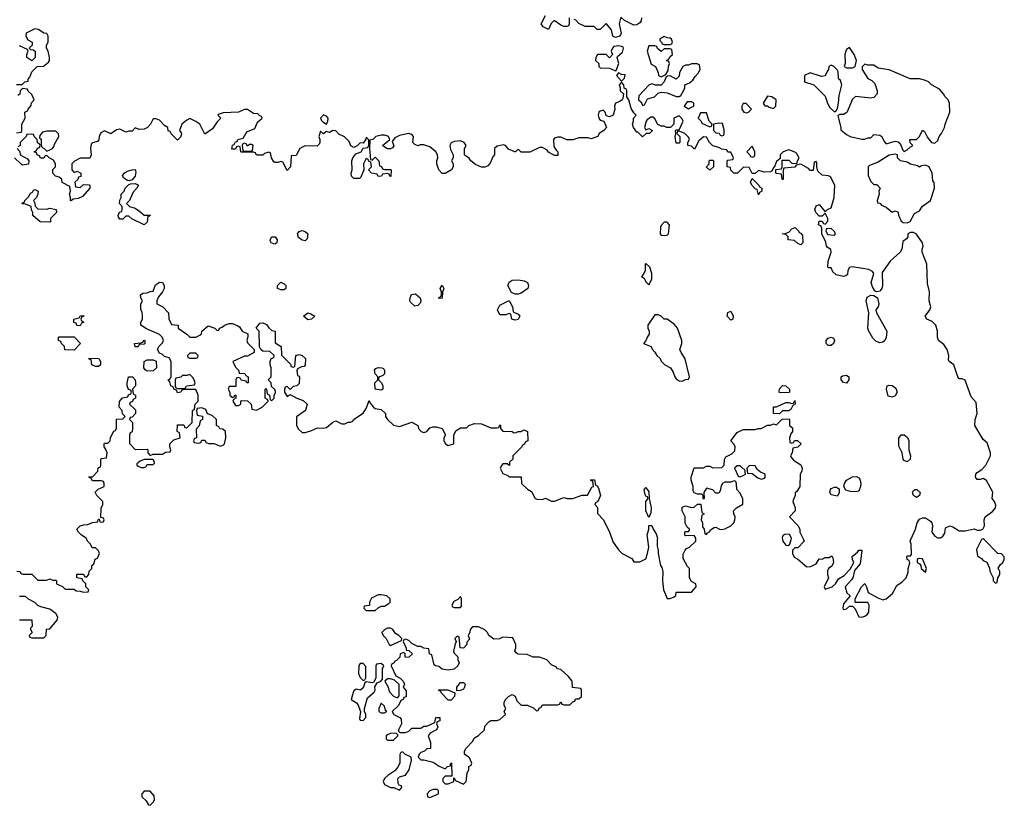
# Model space of a CAD drawing. Header units: inches. Extents: x 2380249 to 2585472, y 382747 to 546448.
# Tile 479 of 626: x 2520431 to 2526908, y 488254 to 493418. Entities that reach past the tile are written whole.
import ezdxf

# ---------------------------------------------------------------- set-up
doc = ezdxf.new("R2010")
doc.units = ezdxf.units.IN
doc.header["$MEASUREMENT"] = 0
doc.layers.add('C5428', color=7, linetype='Continuous')
doc.layers.add('C5429', color=7, linetype='Continuous')

msp = doc.modelspace()

# ---------------------------------------------------------------- linework, layer by layer
at = {"layer": 'C5428', "color": 4, "elevation": 44}
for points in [[(2520412.7, 489792.7), (2520434, 489790), (2520438, 489778), (2520452.7, 489772.7), (2520510, 489774), (2520550, 489734), (2520610, 489734), (2520630, 489742), (2520650, 489734), (2520670, 489734), (2520674, 489730), (2520674, 489710), (2520712.7, 489692.7), (2520730, 489674), (2520790, 489674), (2520803.6, 489663.6), (2520830, 489662), (2520850, 489654), (2520882, 489658), (2520886, 489670), (2520866, 489690), (2520866, 489710), (2520846, 489730), (2520842, 489742), (2520806, 489750), (2520808, 489770), (2520810, 489774), (2520850, 489774), (2520858, 489758), (2520870, 489754), (2520886, 489770), (2520887.3, 489792.7), (2520906, 489810), (2520906, 489830), (2520918, 489842), (2520927.3, 489872.7), (2520942, 489878), (2520955.3, 489910), (2520950, 489926), (2520930, 489946), (2520907.3, 489947.3), (2520898, 489970), (2520878, 489990), (2520873, 490000)], [(2524328, 490000), (2524331.3, 489990), (2524370, 489934), (2524394, 489910), (2524456.9, 489876.9), (2524470, 489854), (2524510, 489854), (2524550, 489874), (2524562, 489910), (2524568.7, 489950), (2524562.6, 490000)], [(2524625.5, 490000), (2524623.6, 489956.4), (2524632, 489930), (2524631.3, 489910), (2524646, 489830), (2524656, 489816), (2524661, 489790), (2524658.8, 489730), (2524666, 489670), (2524690, 489614), (2524710, 489614), (2524736.4, 489623.6), (2524747.3, 489632.7), (2524750, 489654), (2524850, 489654), (2524882, 489690), (2524878, 489710), (2524850, 489726), (2524838, 489750), (2524838, 489810), (2524824, 489824), (2524796.4, 489876.4), (2524796.4, 489903.6), (2524808.4, 489931.6), (2524818, 489942), (2524838, 489950), (2524878, 489990), (2524878, 490000)], [(2525449.5, 490000), (2525452, 489990), (2525470, 489964.7), (2525490, 489962), (2525498, 489970), (2525505.5, 490000)], [(2525586.2, 490000), (2525591, 489990), (2525550, 489946), (2525530, 489946), (2525514, 489930), (2525514, 489910), (2525524.7, 489884.7), (2525550, 489872), (2525610, 489822), (2525636.4, 489823.6), (2525670, 489842), (2525690, 489874), (2525710, 489872), (2525730, 489882), (2525756.4, 489883.6), (2525772.7, 489892.7), (2525779.6, 489879.6), (2525784.7, 489850), (2525773.7, 489826.3), (2525752, 489810), (2525744.7, 489795.3), (2525744.7, 489770), (2525751.3, 489750), (2525722, 489690), (2525730, 489674), (2525775.3, 489690), (2525798, 489710), (2525818, 489742), (2525854.5, 489765.5), (2525894.6, 489805.4), (2525918, 489850), (2525908.7, 489870), (2525908, 489890), (2525942, 489918), (2525950, 489932), (2525971.1, 489931.1), (2525959.6, 489840.4), (2525923.6, 489796.4), (2525911.3, 489750), (2525903.5, 489736.5), (2525861, 489690), (2525871.1, 489651.1), (2525894, 489630), (2525850, 489578), (2525846, 489550), (2525850, 489542), (2525870, 489544.7), (2525890, 489562), (2525910, 489562), (2525926, 489546), (2525952, 489492), (2525970, 489491.3), (2525990, 489498), (2526009, 489511), (2526016, 489524), (2526018, 489570), (2526010, 489586), (2525930, 489586), (2525926, 489590), (2525926, 489610), (2525968, 489690), (2525991.3, 489711.3), (2526002, 489690), (2526011.6, 489651.6), (2526076.9, 489616.9), (2526110, 489604.7), (2526130, 489611.3), (2526173.2, 489646.8), (2526202, 489698), (2526236.5, 489723.5), (2526262, 489750), (2526274.6, 489785.4), (2526275.3, 489810), (2526286, 489846), (2526282, 489862), (2526268, 489870), (2526266, 489890), (2526270, 489894), (2526290, 489894), (2526298, 489902), (2526295.3, 489970), (2526288.7, 489990), (2526293, 490000)], [(2526757, 490000), (2526725.4, 489934.6), (2526732.7, 489892.7), (2526756.9, 489876.9), (2526770, 489862), (2526792.7, 489852.7), (2526811.6, 489811.6), (2526812.7, 489792.7), (2526834, 489750), (2526834, 489730), (2526850, 489714), (2526862, 489718), (2526866, 489750), (2526878, 489770), (2526878, 489790), (2526868.4, 489811.6), (2526883.1, 489836.9), (2526898, 489850), (2526908, 489870), (2526907.3, 489887.3), (2526890, 489906), (2526866, 489910), (2526776, 490000)], [(2520430, 489472), (2520510, 489472), (2520514, 489430), (2520502, 489418), (2520502, 489410), (2520514, 489390), (2520494, 489370), (2520498, 489358), (2520510, 489354), (2520590, 489354), (2520606, 489370), (2520607.3, 489412.7), (2520630, 489414), (2520678, 489470), (2520682, 489490), (2520670, 489515.3), (2520630, 489544), (2520570, 489558), (2520550, 489568), (2520530, 489588), (2520488.4, 489608.4), (2520470, 489626), (2520430, 489626)]]:
    msp.add_lwpolyline(points, dxfattribs=at)
for points in [[(2526343.6, 489876.4), (2526334, 489870), (2526334, 489850), (2526350, 489842), (2526358, 489830), (2526362, 489810), (2526390, 489786), (2526395.1, 489810), (2526370, 489873.2)], [(2522810, 489638), (2522790, 489638), (2522745.4, 489614.6), (2522732, 489590), (2522732.7, 489567.3), (2522698, 489562), (2522694, 489550), (2522710, 489534), (2522770, 489534), (2522788.4, 489551.6), (2522810, 489562), (2522830, 489562), (2522860.4, 489579.6), (2522868, 489590), (2522868, 489610), (2522846, 489630)], [(2523330, 489626), (2523312.7, 489607.3), (2523286, 489594), (2523274, 489570), (2523278, 489558), (2523290, 489554), (2523330, 489554), (2523338, 489562), (2523338, 489610)], [(2522870, 489418), (2522850, 489418), (2522834, 489410), (2522814, 489390), (2522822, 489370), (2522842, 489350), (2522862, 489310), (2522870, 489304.7), (2522942, 489338), (2522946, 489350), (2522926, 489370), (2522903.1, 489383.1), (2522886, 489410)], [(2523450, 489426), (2523410, 489426), (2523394, 489410), (2523392, 489390), (2523382, 489370), (2523390, 489346), (2523372.7, 489327.3), (2523372, 489310), (2523350, 489286), (2523328.4, 489288.4), (2523322, 489362), (2523310, 489366), (2523294, 489350), (2523302, 489330), (2523292.7, 489307.3), (2523285.4, 489265.4), (2523290, 489254), (2523314, 489230), (2523314, 489210), (2523322, 489190), (2523314, 489170), (2523290, 489148), (2523250, 489142), (2523210, 489148), (2523187.3, 489167.3), (2523166, 489170), (2523158, 489178), (2523142, 489242), (2523126, 489250), (2523122, 489282), (2523090, 489286), (2523070, 489298), (2523050, 489298), (2523010, 489318), (2522990, 489338), (2522970, 489346), (2522958, 489342), (2522954, 489330), (2522974, 489286), (2522974, 489274), (2522991.6, 489271.6), (2523014, 489250), (2522991.6, 489228.4), (2522970, 489226), (2522966, 489230), (2522966, 489250), (2522958, 489258), (2522934, 489250), (2522932.7, 489227.3), (2522910, 489206), (2522898, 489202), (2522894, 489190), (2522878, 489182), (2522874, 489170), (2522904.7, 489104.7), (2522934, 489090), (2522954, 489070), (2522962, 489050), (2522954, 489030), (2522972.7, 489007.3), (2522972.7, 488967.3), (2522958, 488962), (2522954, 488950), (2522938, 488942), (2522922, 488910), (2522882, 488870), (2522891.6, 488851.6), (2522931.6, 488831.6), (2522939.6, 488819.6), (2522942, 488790), (2522922, 488750), (2522922, 488742), (2522932.7, 488732.7), (2522970, 488732), (2522990, 488742), (2523010, 488762), (2523070, 488762), (2523090, 488774), (2523110, 488774), (2523162, 488798), (2523168.4, 488831.6), (2523194, 488830), (2523194, 488810), (2523178, 488802), (2523174, 488790), (2523182, 488770), (2523174, 488750), (2523131.1, 488728.9), (2523118, 488710), (2523132.7, 488667.3), (2523132.7, 488627.3), (2523110, 488626), (2523094, 488610), (2523070, 488602), (2523058, 488590), (2523052, 488570), (2523070, 488552), (2523090, 488552), (2523150, 488538), (2523190, 488512), (2523230, 488494), (2523246, 488510), (2523266, 488514), (2523266, 488526), (2523272.7, 488532.7), (2523274, 488446), (2523230, 488446), (2523214, 488430), (2523214, 488410), (2523230, 488394), (2523250, 488394), (2523286, 488410), (2523286, 488434), (2523290, 488434), (2523298, 488418), (2523350, 488392), (2523368, 488410), (2523375.3, 488464.7), (2523386, 488490), (2523386, 488510), (2523402, 488518), (2523406, 488530), (2523390, 488566), (2523358, 488590), (2523358, 488610), (2523368, 488630), (2523410, 488674), (2523423.1, 488696.9), (2523450, 488712), (2523488, 488750), (2523490, 488774), (2523516.4, 488803.6), (2523530, 488812), (2523570, 488811.3), (2523590, 488818), (2523626, 488850), (2523618, 488870), (2523628, 488890), (2523618, 488910), (2523618, 488930), (2523626, 488950), (2523646, 488970), (2523670, 488982), (2523690, 488972), (2523701, 488941), (2523730, 488912), (2523771.6, 488911.6), (2523812.7, 488892.7), (2523830, 488874), (2523842, 488878), (2523847.3, 488892.7), (2523862, 488898), (2523870, 488914), (2523970, 488914), (2523982, 488918), (2523990, 488934), (2523998, 488918), (2524010, 488914), (2524050, 488914), (2524070, 488934), (2524082, 488938), (2524087.3, 488952.7), (2524110, 488954), (2524126, 488970), (2524126, 489010), (2524122, 489022), (2524067.3, 489027.3), (2524066, 489070), (2524040.4, 489100.4), (2523990, 489146), (2523966, 489150), (2523962, 489162), (2523930, 489178), (2523898, 489210), (2523850, 489228.7), (2523808.7, 489228.7), (2523770, 489246), (2523710, 489248), (2523696.4, 489256.4), (2523688.4, 489268.4), (2523695.3, 489290), (2523695.3, 489310), (2523675.3, 489355.3), (2523610, 489358), (2523587.3, 489347.3), (2523550, 489346), (2523518, 489370), (2523508, 489390), (2523490, 489408)], [(2522810, 489186), (2522778, 489182), (2522774, 489170), (2522774, 489090), (2522758, 489062), (2522750, 489058), (2522710, 489066), (2522702, 489058), (2522690, 489026), (2522674, 489010), (2522643.6, 489016.4), (2522630, 489006), (2522625.4, 488994.6), (2522612, 488950), (2522647.1, 488927.1), (2522656.3, 488916.3), (2522672, 488870), (2522665.4, 488825.4), (2522670, 488814), (2522690, 488812), (2522708.4, 488831.6), (2522708.7, 488850), (2522699, 488870), (2522699, 488890), (2522719, 488961), (2522763.1, 488996.9), (2522768.7, 489010), (2522768.4, 489031.6), (2522782, 489058), (2522806, 489070), (2522818, 489082), (2522818, 489150), (2522826, 489170)], [(2522690, 489186), (2522670, 489186), (2522662, 489170), (2522659.6, 489119.6), (2522670, 489094), (2522690, 489074), (2522702, 489078), (2522707.3, 489092.7), (2522707.3, 489167.3)], [(2522870, 489086), (2522850, 489086), (2522834, 489070), (2522854, 489030), (2522861, 489001), (2522890, 488972), (2522910, 488962), (2522918, 488962), (2522927.3, 488972.7), (2522927.3, 489047.3), (2522896.4, 489076.4)], [(2523250, 488946), (2523206, 488990), (2523202, 489002), (2523186, 489010), (2523190, 489014), (2523247.3, 489012.7), (2523294, 488994), (2523291.6, 488968.4), (2523270, 488946)], [(2523306, 489006), (2523306, 489030), (2523330, 489062), (2523350, 489062), (2523362, 489050), (2523358, 489030), (2523350, 489018), (2523330, 489008)], [(2522810, 488926), (2522794, 488890), (2522794, 488870), (2522810, 488862), (2522830, 488862), (2522846, 488870), (2522838, 488878), (2522830, 488906)], [(2522872.7, 488727.3), (2522850, 488718), (2522842, 488710), (2522842, 488690), (2522850, 488682), (2522890, 488682), (2522918, 488710), (2522918, 488718), (2522910, 488726)], [(2522950, 488606), (2522938, 488602), (2522932.7, 488587.3), (2522931, 488530), (2522917.3, 488502.7), (2522899.1, 488480.9), (2522852, 488450), (2522832, 488430), (2522822, 488410), (2522831.6, 488391.6), (2522843.6, 488383.6), (2522870, 488372), (2522892, 488372), (2522930, 488354), (2522946, 488370), (2522942, 488382), (2522927.3, 488387.3), (2522920.4, 488400.4), (2522918, 488430), (2522930, 488442), (2522970, 488452), (2522992.5, 488487.5), (2523008, 488550), (2523006, 488570), (2522968.4, 488588.4)], [(2523178, 488358), (2523150, 488358), (2523130, 488348), (2523112, 488330), (2523114, 488310), (2523130, 488304.7), (2523186, 488330), (2523186, 488350)], [(2521290, 488346), (2521250, 488346), (2521234, 488330), (2521234, 488310), (2521263.6, 488283.6), (2521278, 488258), (2521290, 488254), (2521310, 488274), (2521318, 488290), (2521316.4, 488316.4)]]:
    msp.add_lwpolyline(points, close=True, dxfattribs=at)
at = {"layer": 'C5429', "color": 4, "elevation": 44}
for points in [[(2524046, 493430), (2524046, 493390), (2524042, 493378), (2524030, 493374), (2524010, 493374), (2523990, 493382), (2523948, 493412), (2523928, 493392), (2523910, 493354), (2523874, 493370), (2523862, 493390), (2523890, 493446)], [(2524522, 493430), (2524519, 493410), (2524510, 493398), (2524490, 493384.7), (2524470, 493382), (2524410, 493412), (2524386, 493434), (2524375.3, 493390), (2524388.7, 493330), (2524378, 493310), (2524350, 493301), (2524332, 493310), (2524324.7, 493350), (2524290, 493392), (2524250, 493354), (2524230, 493354), (2524210, 493374), (2524150, 493372), (2524110, 493392), (2524090, 493414), (2524078, 493418)], [(2520410, 492992), (2520447.3, 492992.7), (2520466, 493010), (2520487.3, 493012.7), (2520487.3, 493027.3), (2520499, 493041), (2520510, 493074), (2520546, 493110), (2520587.3, 493112.7), (2520620.4, 493139.6), (2520628, 493150), (2520628, 493170), (2520618, 493210), (2520608, 493230), (2520608, 493250), (2520618, 493270), (2520618, 493310), (2520610, 493326), (2520589.1, 493329.1), (2520554, 493354), (2520530, 493358), (2520474, 493330), (2520472, 493310), (2520484.7, 493284.7), (2520514, 493270), (2520514, 493250), (2520494, 493230), (2520502, 493222), (2520519.6, 493219.6), (2520532, 493210), (2520534, 493170), (2520510, 493148), (2520478, 493170), (2520478, 493190), (2520486, 493210), (2520482, 493222), (2520430, 493246)], [(2520410, 492674), (2520442, 492678), (2520446, 492690), (2520446, 492730), (2520468, 492770), (2520466, 492810), (2520482, 492818), (2520486, 492830), (2520507.3, 492852.7), (2520508.4, 492871.6), (2520526, 492890), (2520510, 492926), (2520487.3, 492947.3), (2520482, 492962), (2520450, 492966), (2520434, 492950), (2520432.7, 492927.3), (2520419.6, 492920.4)], [(2526293, 490000), (2526323.7, 490070), (2526335.6, 490110), (2526350, 490134), (2526370, 490143.8), (2526390, 490142.4), (2526422.4, 490122.4), (2526431, 490110), (2526436, 490090), (2526431.3, 490050), (2526450, 490022), (2526470, 490012), (2526487.3, 490012.7), (2526502, 490018), (2526516.4, 490043.6), (2526522, 490078), (2526549, 490091), (2526570, 490084.7), (2526610, 490058), (2526650, 490058), (2526710, 490071.3), (2526730, 490062), (2526750, 490062), (2526766, 490070), (2526778, 490090), (2526775.3, 490130), (2526782, 490150), (2526832.7, 490187.3), (2526849, 490210), (2526852.9, 490227.1), (2526844, 490250), (2526829, 490270), (2526832.9, 490312.9), (2526790, 490388), (2526770, 490402), (2526750, 490395.3), (2526730, 490395.3), (2526719, 490410), (2526721.2, 490430), (2526730, 490441), (2526759.3, 490460.7), (2526787, 490490), (2526817.2, 490550), (2526817.2, 490570), (2526796, 490636), (2526770, 490658), (2526714, 490750), (2526716, 490790), (2526729.4, 490830), (2526722, 490902), (2526690, 490938), (2526650, 491048), (2526630, 491058), (2526610, 491058), (2526602, 491070), (2526575.3, 491150), (2526546, 491170), (2526540.4, 491180.4), (2526542, 491210), (2526533.2, 491250), (2526510, 491282), (2526475.3, 491310), (2526468, 491330), (2526468, 491370), (2526458, 491410), (2526433.6, 491433.6), (2526398, 491450), (2526388.4, 491468.4), (2526419, 491510), (2526425.2, 491530), (2526414, 491570), (2526415.3, 491630), (2526403.2, 491683.2), (2526399, 491810), (2526368.7, 491890), (2526368, 491910), (2526375.3, 491930), (2526369, 491950), (2526330, 492008), (2526310, 492018), (2526290, 492018), (2526274, 492010), (2526274, 491990), (2526263.6, 491976.4), (2526239.6, 491960.4), (2526234, 491910), (2526222, 491890), (2526158, 491830), (2526103.6, 491756.4), (2526106.4, 491670), (2526102, 491650), (2526090, 491633.2), (2526069, 491629), (2526056.5, 491636.5), (2526040.8, 491660.8), (2526032, 491690), (2526049.2, 491750), (2526042, 491762), (2526016.1, 491776.1), (2525907.1, 491792.9), (2525890, 491788), (2525878, 491770), (2525876.9, 491743.1), (2525866, 491734), (2525851.1, 491728.9), (2525801.6, 491741.6), (2525780.2, 491760.2), (2525770, 491786), (2525750, 491786), (2525748, 491790), (2525748.7, 491830), (2525768, 491890), (2525767.3, 491907.3), (2525742, 491922), (2525738, 491930), (2525734.6, 491954.6), (2525708.7, 492010), (2525708, 492048), (2525702, 492062), (2525686, 492070), (2525690, 492094), (2525710, 492094), (2525718, 492078), (2525730, 492074), (2525747.3, 492092.7), (2525748, 492110), (2525730, 492146), (2525710, 492126), (2525690, 492126), (2525668.7, 492150), (2525662, 492170), (2525670, 492194), (2525690, 492202), (2525730, 492154), (2525746, 492170), (2525770, 492182), (2525789.3, 492250), (2525794, 492330), (2525764.7, 492384.7), (2525752, 492392), (2525710, 492396), (2525682, 492422), (2525674, 492450), (2525675.3, 492475.3), (2525670, 492486), (2525658, 492482), (2525650, 492426), (2525630, 492426), (2525619, 492439), (2525570, 492468), (2525538, 492462), (2525530, 492448), (2525458, 492442), (2525452.7, 492427.3), (2525454, 492370), (2525450, 492366), (2525446, 492370), (2525442, 492402), (2525410, 492406), (2525406, 492410), (2525406, 492434), (2525442, 492438), (2525446, 492450), (2525446, 492494), (2525490, 492494), (2525512.7, 492472.7), (2525546, 492474), (2525546, 492486), (2525558, 492510), (2525540.4, 492540.4), (2525526, 492550), (2525490, 492562), (2525454, 492550), (2525434, 492530), (2525434, 492506), (2525410, 492486), (2525394, 492446), (2525390, 492446), (2525378, 492422), (2525370, 492418), (2525330, 492415.3), (2525290, 492426), (2525270, 492406), (2525250, 492406), (2525230, 492446), (2525192.7, 492447.3), (2525154, 492410), (2525128.4, 492408.4), (2525108.4, 492428.4), (2525106, 492446), (2525086, 492450), (2525086, 492490), (2525090, 492494), (2525122, 492498), (2525126, 492510), (2525110, 492546), (2525090, 492546), (2525082, 492562), (2525050, 492566), (2525030, 492578), (2524990, 492588), (2524968, 492610), (2524950, 492646), (2524930, 492648), (2524899.6, 492620.4), (2524870, 492566), (2524850, 492586), (2524826, 492590), (2524826, 492610), (2524838, 492630), (2524830, 492646), (2524806, 492670), (2524770, 492686), (2524758, 492682), (2524754, 492670), (2524774, 492650), (2524774, 492610), (2524770, 492606), (2524750, 492606), (2524742, 492650), (2524748, 492670), (2524746, 492690), (2524750, 492694), (2524770, 492694), (2524795.3, 492750), (2524790, 492766), (2524770, 492786), (2524734, 492770), (2524734, 492730), (2524712, 492708), (2524688.9, 492708.9), (2524670, 492718), (2524650, 492718), (2524628, 492728), (2524610, 492766), (2524596.4, 492776.4), (2524583.6, 492776.4), (2524559.6, 492760.4), (2524552, 492750), (2524542, 492710), (2524550, 492694), (2524570, 492702), (2524594, 492690), (2524574, 492670), (2524551.3, 492668.7), (2524528.7, 492648.7), (2524498, 492678), (2524490, 492678), (2524468.7, 492710), (2524462, 492730), (2524468.7, 492750), (2524468.9, 492771.1), (2524486, 492790), (2524470, 492806), (2524453.6, 492833.6), (2524438, 492890), (2524426, 492910), (2524426, 492950), (2524422, 492962), (2524407.3, 492967.3), (2524406, 492990), (2524390, 493006), (2524374, 492990), (2524382, 492970), (2524382, 492950), (2524402, 492930), (2524399.6, 492900.4), (2524394, 492890), (2524379.8, 492880.2), (2524350, 492868), (2524342.8, 492850), (2524346, 492830), (2524334, 492790), (2524310, 492779), (2524301.2, 492781.2), (2524288.9, 492788.9), (2524282, 492810), (2524270, 492822), (2524250, 492817.2), (2524241, 492810), (2524236, 492790), (2524241, 492770), (2524250, 492758), (2524274, 492750), (2524291.3, 492710), (2524274, 492690), (2524242, 492670), (2524234, 492650), (2524190, 492635.3), (2524170, 492642), (2524110, 492642), (2524070, 492628.7), (2524030, 492628), (2523990, 492646), (2523970, 492646), (2523950, 492638), (2523942, 492630), (2523944.7, 492584.7), (2523959.6, 492559.6), (2523972, 492550), (2523970, 492526), (2523950, 492526), (2523910, 492548), (2523900.4, 492560.4), (2523870, 492578), (2523850, 492578), (2523787.3, 492547.3), (2523730, 492546), (2523710, 492566), (2523691.6, 492548.4), (2523688.4, 492548.4), (2523647.3, 492567.3), (2523626, 492590), (2523614.6, 492594.6), (2523572.7, 492587.3), (2523554, 492570), (2523554, 492530), (2523543.6, 492516.4), (2523525.4, 492474.6), (2523510, 492458), (2523490, 492448), (2523468.4, 492448.4), (2523430, 492466), (2523398, 492490), (2523388.4, 492508.4), (2523363.1, 492523.1), (2523358, 492530), (2523358, 492570), (2523368, 492590), (2523355.3, 492610), (2523330, 492622), (2523290, 492618), (2523270, 492608), (2523261, 492590), (2523265.4, 492565.4), (2523282, 492530), (2523282, 492510), (2523272, 492490), (2523282, 492470), (2523282, 492450), (2523272, 492430), (2523230, 492406), (2523210, 492406), (2523188.7, 492430), (2523175.3, 492470), (2523175.3, 492490), (2523182, 492510), (2523179, 492530), (2523168.7, 492550), (2523130, 492582), (2523090, 492595.3), (2523065.4, 492594.6), (2523050, 492588.7), (2523030, 492598), (2523018, 492610), (2523022, 492650), (2523010, 492662), (2522990, 492668.7), (2522930, 492657.2), (2522898, 492642), (2522882, 492618), (2522891.3, 492588.7), (2522883.6, 492576.4), (2522870, 492568), (2522848.4, 492568.4), (2522818, 492590), (2522866, 492630), (2522858, 492650), (2522852.5, 492652.5), (2522830, 492659), (2522810, 492659), (2522774, 492650), (2522754, 492630), (2522734, 492626), (2522732, 492570), (2522738, 492498), (2522750, 492494), (2522770, 492514), (2522794, 492490), (2522798, 492458), (2522812, 492452), (2522818, 492438), (2522830, 492434), (2522870, 492434), (2522874, 492430), (2522872.7, 492387.3), (2522866, 492390), (2522862, 492402), (2522850, 492406), (2522818, 492402), (2522811.6, 492388.4), (2522790, 492388), (2522782, 492402), (2522746, 492410), (2522726, 492430), (2522746, 492450), (2522742, 492482), (2522730, 492486), (2522722, 492502), (2522710, 492506), (2522692, 492470), (2522694, 492430), (2522676.3, 492383.7), (2522666, 492374), (2522630, 492373.2), (2522613.2, 492390), (2522612.7, 492410), (2522619, 492430), (2522615.3, 492490), (2522622, 492510), (2522643.2, 492536.8), (2522678, 492550), (2522690, 492574), (2522722, 492578), (2522727.3, 492592.7), (2522727.3, 492627.3), (2522710, 492646), (2522707.1, 492632.9), (2522690, 492606), (2522670, 492608), (2522651.3, 492588.7), (2522630, 492578), (2522610, 492588), (2522598, 492618), (2522568.4, 492648.4), (2522530, 492666), (2522510, 492688), (2522490, 492688.7), (2522470, 492675.3), (2522450, 492682), (2522430, 492668), (2522410, 492686), (2522398, 492650), (2522406, 492630), (2522406, 492610), (2522401, 492599), (2522387.3, 492587.3), (2522310, 492588), (2522274, 492570), (2522250, 492526), (2522218, 492522), (2522212, 492450), (2522190, 492426), (2522162, 492482), (2522150, 492486), (2522130, 492478), (2522110, 492478), (2522103.1, 492483.1), (2522088, 492510), (2522082, 492542), (2522070, 492546), (2522042, 492538), (2522030, 492528), (2521990, 492528), (2521982, 492542), (2521970, 492546), (2521890, 492546), (2521886, 492550), (2521882, 492582), (2521870, 492586), (2521858, 492582), (2521850, 492566), (2521827.3, 492567.3), (2521830, 492594), (2521842, 492598), (2521850, 492614), (2521862, 492618), (2521866, 492630), (2521902, 492638), (2521918, 492670), (2521930, 492682), (2521977.2, 492702.8), (2521996.4, 492743.6), (2522026, 492770), (2522022, 492782), (2522010, 492786), (2521998, 492798), (2521970, 492802), (2521930, 492828), (2521910, 492828), (2521871.1, 492808.9), (2521770, 492806), (2521743.6, 492796.4), (2521734, 492790), (2521754, 492770), (2521730, 492746), (2521698.8, 492701.2), (2521650, 492666), (2521615.3, 492730), (2521590, 492748.7), (2521550, 492768), (2521530, 492758), (2521498, 492730), (2521482, 492690), (2521494.4, 492674.4), (2521495.3, 492664.7), (2521490, 492646), (2521470, 492626), (2521427.3, 492667.3), (2521422, 492682), (2521407.3, 492687.3), (2521406, 492710), (2521383.1, 492723.1), (2521350, 492758), (2521330, 492766), (2521310, 492766), (2521292, 492730), (2521270.9, 492709.1), (2521250, 492699), (2521216.4, 492696.4), (2521190, 492706), (2521170, 492686), (2521150, 492686), (2521130, 492678), (2521090, 492698), (2521067.1, 492692.9), (2521030, 492668), (2520990, 492688), (2520965.4, 492674.6), (2520954, 492650), (2520952.7, 492627.3), (2520942, 492618), (2520910, 492608), (2520901, 492599), (2520898, 492570), (2520902, 492530), (2520892.7, 492507.3), (2520830, 492508), (2520791.6, 492488.4), (2520774, 492470), (2520774, 492430), (2520790, 492414), (2520810, 492422), (2520834, 492410), (2520832.7, 492387.3), (2520818, 492382), (2520812.7, 492367.3), (2520794, 492350), (2520798, 492318), (2520830, 492314), (2520850, 492334), (2520887.3, 492332.7), (2520892, 492330), (2520892, 492310), (2520843.6, 492256.4), (2520816.9, 492243.1), (2520782, 492238), (2520770, 492228), (2520766, 492230), (2520766, 492250), (2520758, 492270), (2520766, 492290), (2520762, 492322), (2520710, 492348), (2520708, 492370), (2520690, 492382), (2520666, 492390), (2520648.7, 492408.7), (2520650, 492434), (2520666, 492450), (2520666, 492470), (2520654.6, 492494.6), (2520626, 492510), (2520610, 492526), (2520598, 492522), (2520590, 492508), (2520568.4, 492508.4), (2520562, 492522), (2520546, 492530), (2520542, 492542), (2520526, 492550), (2520542, 492558), (2520547.3, 492572.7), (2520562, 492578), (2520566, 492590), (2520562, 492602), (2520547.3, 492607.3), (2520546, 492630), (2520526, 492650), (2520522, 492662), (2520510, 492666), (2520478, 492662), (2520474, 492650), (2520434, 492610), (2520434, 492590), (2520418, 492582)], [(2520414, 492570), (2520432, 492552), (2520434, 492530), (2520483.6, 492503.6), (2520492, 492490), (2520490, 492468), (2520450, 492462), (2520438, 492470), (2520398, 492510)], [(2520873, 490000), (2520868, 490010), (2520838, 490030), (2520818, 490050), (2520806, 490070), (2520828.9, 490091.1), (2520850, 490098), (2520880.4, 490099.6), (2520910, 490112), (2520942, 490118), (2520950, 490134), (2520954, 490134), (2520958, 490118), (2520970, 490114), (2520982, 490118), (2520986, 490130), (2520982, 490142), (2520966, 490146), (2520967.3, 490207.3), (2520978, 490230), (2520978, 490250), (2520938, 490290), (2520928, 490312), (2520947.3, 490332.7), (2520986, 490350), (2520986, 490370), (2520982, 490382), (2520970, 490386), (2520910, 490386), (2520902, 490402), (2520886, 490410), (2520890, 490414), (2520910, 490414), (2520946, 490450), (2520948.4, 490471.6), (2520962, 490478), (2520966, 490490), (2520966, 490530), (2520970, 490534), (2521002, 490538), (2521006, 490570), (2520996.4, 490596.4), (2520986, 490610), (2520986, 490630), (2520990, 490634), (2521010, 490634), (2521026, 490650), (2521028.4, 490671.6), (2521050, 490714), (2521062, 490718), (2521067.3, 490732.7), (2521068, 490792), (2521110, 490794), (2521126, 490810), (2521107.3, 490827.3), (2521106, 490850), (2521086, 490870), (2521087.3, 490907.3), (2521107.3, 490932.7), (2521142, 490938), (2521147.3, 490952.7), (2521162, 490958), (2521166, 490970), (2521162, 490982), (2521147.3, 490987.3), (2521138, 491010), (2521138, 491030), (2521148, 491070), (2521174, 491070), (2521191.3, 491051.3), (2521194, 491030), (2521194, 491010), (2521174, 490990), (2521178, 490958), (2521194, 490950), (2521194, 490930), (2521178, 490922), (2521172.7, 490907.3), (2521158, 490902), (2521154, 490890), (2521192.7, 490852.7), (2521194, 490830), (2521170, 490806), (2521158, 490802), (2521154, 490790), (2521174, 490770), (2521174, 490730), (2521171.6, 490708.4), (2521158, 490702), (2521152.7, 490687.3), (2521152.7, 490632.7), (2521190, 490592), (2521270, 490594), (2521274, 490590), (2521274, 490570), (2521290, 490554), (2521310, 490562), (2521370, 490562), (2521390, 490574), (2521422, 490578), (2521426, 490590), (2521418, 490610), (2521418, 490630), (2521444.7, 490655.3), (2521486, 490670), (2521482, 490702), (2521468, 490710), (2521470, 490754), (2521510, 490754), (2521518, 490738), (2521530, 490734), (2521566, 490770), (2521568, 490850), (2521582, 490858), (2521586, 490890), (2521606, 490910), (2521606, 490950), (2521590, 490986), (2521510, 490986), (2521498, 490982), (2521491.6, 490968.4), (2521470, 490966), (2521462, 490982), (2521446, 490990), (2521442, 491002), (2521426, 491010), (2521418, 491038), (2521408, 491050), (2521422, 491058), (2521427.3, 491072.7), (2521428, 491170), (2521415.3, 491195.3), (2521384, 491204), (2521370, 491218), (2521350, 491226), (2521338, 491250), (2521346, 491270), (2521370, 491294), (2521378, 491310), (2521368, 491330), (2521350, 491348), (2521264.7, 491384.7), (2521228, 491410), (2521228.7, 491430), (2521239, 491450), (2521239, 491470), (2521236, 491496), (2521229, 491510), (2521228.7, 491530), (2521228.9, 491551.1), (2521238, 491570), (2521228.9, 491588.9), (2521226, 491610), (2521240.4, 491619.6), (2521270, 491622), (2521290, 491632), (2521310, 491634), (2521324.7, 491675.3), (2521350, 491692), (2521371.3, 491690), (2521381, 491670), (2521381, 491650), (2521370, 491628), (2521343.6, 491596.4), (2521334, 491570), (2521334, 491550), (2521372, 491530), (2521411, 491491), (2521411.6, 491451.6), (2521430, 491414), (2521474, 491410), (2521474, 491390), (2521531.1, 491351.1), (2521550, 491332), (2521590, 491332), (2521616.4, 491343.6), (2521627.3, 491352.7), (2521628.9, 491371.1), (2521670, 491404.7), (2521714, 491390), (2521730, 491374), (2521742, 491378), (2521746, 491390), (2521763.1, 491396.9), (2521778, 491410), (2521810, 491421), (2521830, 491421), (2521865.4, 491405.4), (2521878, 491398), (2521894, 491370), (2521932.7, 491352.7), (2521932.7, 491332.7), (2521926, 491310), (2521930, 491294), (2521974, 491250), (2521974, 491230), (2521930, 491206), (2521910, 491206), (2521834, 491170), (2521850, 491134), (2521870, 491114), (2521874, 491094), (2521911.6, 491091.6), (2521918, 491078), (2521934, 491070), (2521934, 491030), (2521926, 491030), (2521922, 491042), (2521887.3, 491047.3), (2521882, 491062), (2521870, 491066), (2521858, 491062), (2521854, 491050), (2521852.7, 491007.3), (2521810, 491006), (2521802, 490990), (2521814, 490970), (2521814, 490950), (2521830, 490934), (2521842, 490938), (2521847.3, 490952.7), (2521854, 490950), (2521854, 490930), (2521838, 490922), (2521834, 490910), (2521850, 490882), (2521870, 490882), (2521886, 490890), (2521886, 490910), (2521890, 490914), (2521930, 490912), (2521954, 490890), (2521958, 490858), (2521990, 490852), (2522026, 490870), (2522066, 490910), (2522062, 490922), (2522046, 490930), (2522046, 490990), (2522050, 490994), (2522054, 490990), (2522058, 490958), (2522074, 490950), (2522078, 490918), (2522090, 490914), (2522106, 490930), (2522106, 490950), (2522114.6, 490965.4), (2522114.6, 490974.6), (2522110, 490986), (2522087.3, 491007.3), (2522086, 491030), (2522066, 491050), (2522086, 491070), (2522086, 491130), (2522078, 491150), (2522078, 491170), (2522086, 491190), (2522102, 491198), (2522106, 491210), (2522076.4, 491236.4), (2522030, 491238), (2522018, 491250), (2522008, 491268), (2522006, 491370), (2521986, 491390), (2522010, 491422), (2522030, 491424.7), (2522054.8, 491414.8), (2522070, 491392), (2522090, 491374), (2522112, 491370), (2522112.7, 491292.7), (2522152, 491270), (2522152.7, 491212.7), (2522212.7, 491152.7), (2522218, 491138), (2522230, 491134), (2522242, 491138), (2522248.7, 491211.3), (2522270, 491218), (2522290, 491211.3), (2522311, 491190), (2522310, 491146), (2522302, 491138), (2522284.7, 491135.3), (2522258, 491122), (2522254, 491110), (2522258, 491078), (2522270, 491074), (2522272.7, 491067.3), (2522270, 491026), (2522254, 491010), (2522230, 491006), (2522210, 490986), (2522190, 491006), (2522178, 491002), (2522174, 490990), (2522174, 490970), (2522190, 490942), (2522210, 490954), (2522254, 490930), (2522295.3, 490915.3), (2522322, 490890), (2522310.7, 490849.3), (2522252, 490808), (2522251.3, 490750), (2522265.4, 490725.4), (2522290, 490704.7), (2522310, 490704.7), (2522345.6, 490714.4), (2522390, 490734), (2522430, 490732), (2522450, 490738), (2522490, 490772), (2522510, 490782), (2522550, 490762), (2522570, 490762), (2522592, 490772), (2522608, 490772), (2522622, 490778), (2522626, 490790), (2522690, 490831.3), (2522712.9, 490867.1), (2522730, 490914), (2522736.9, 490896.9), (2522758, 490870), (2522770, 490862.8), (2522810, 490856), (2522838, 490830), (2522838, 490810), (2522851.3, 490790), (2522890, 490752), (2522930, 490744.7), (2523010, 490771.3), (2523051.1, 490751.1), (2523054, 490730), (2523071.6, 490711.6), (2523090, 490704.7), (2523110, 490712), (2523130, 490734), (2523150, 490742), (2523170, 490742), (2523211.3, 490731.3), (2523232, 490690), (2523222, 490670), (2523222, 490650), (2523232, 490630), (2523250, 490618), (2523286, 490630), (2523288, 490690), (2523303.1, 490716.9), (2523330, 490734), (2523370, 490734), (2523386, 490750), (2523423.6, 490763.6), (2523470, 490762), (2523530, 490734), (2523570, 490734), (2523582, 490738), (2523590, 490754), (2523594, 490750), (2523594, 490730), (2523610, 490714), (2523670, 490712), (2523682, 490702), (2523696.4, 490703.6), (2523710, 490712), (2523730, 490712), (2523750, 490722), (2523771.6, 490711.6), (2523774, 490650), (2523758, 490642), (2523752.7, 490627.3), (2523738, 490622), (2523734, 490610), (2523674, 490550), (2523674, 490530), (2523654, 490510), (2523652.7, 490487.3), (2523638, 490498), (2523610, 490498), (2523602, 490490), (2523592, 490470), (2523610, 490434), (2523642, 490422), (2523650, 490414), (2523730, 490414), (2523732, 490370), (2523771.6, 490331.6), (2523796.9, 490316.9), (2523822, 490270), (2523834.6, 490265.4), (2523870, 490264.7), (2523890, 490272), (2523930, 490254), (2523950, 490254), (2524010, 490278), (2524031.6, 490271.6), (2524070, 490271.3), (2524130, 490292), (2524167.3, 490292.7), (2524195.3, 490344.7), (2524206, 490350), (2524202, 490382), (2524186, 490390), (2524190, 490394), (2524212.7, 490392.7), (2524218, 490358), (2524230, 490354), (2524238.8, 490338.8), (2524250.7, 490290), (2524234, 490250), (2524218, 490242), (2524214, 490230), (2524231.6, 490211.6), (2524232.7, 490172.7), (2524270.9, 490130.9), (2524311.3, 490050), (2524328, 490000)], [(2524878, 490000), (2524878, 490010), (2524867.3, 490027.3), (2524810, 490026), (2524806, 490030), (2524806, 490050), (2524810, 490054), (2524830, 490054), (2524838, 490062), (2524838, 490070), (2524822, 490082), (2524808.4, 490108.4), (2524808, 490150), (2524788, 490190), (2524790, 490214), (2524810, 490222), (2524850, 490212), (2524867.3, 490212.7), (2524890, 490234), (2524912.7, 490232.7), (2524918, 490178), (2524934, 490170), (2524918, 490162), (2524914, 490130), (2524922, 490110), (2524923.6, 490083.6), (2524934, 490070), (2524938, 490038), (2524950, 490034), (2524955.3, 490044.7), (2524970, 490054), (2524974.6, 490065.4), (2525000.4, 490079.6), (2525010, 490082), (2525034, 490070), (2525050, 490067.3), (2525070, 490071.3), (2525108, 490090), (2525128, 490110), (2525135.3, 490130), (2525138, 490150), (2525128, 490170), (2525126, 490190), (2525146, 490210), (2525187.3, 490232.7), (2525188, 490270), (2525168.4, 490308.4), (2525148.7, 490328.7), (2525147.3, 490367.3), (2525142, 490382), (2525130, 490386), (2525110, 490378), (2525070, 490378), (2525054, 490370), (2525045.4, 490354.6), (2525039.6, 490320.4), (2525030, 490306), (2525010, 490306), (2524990, 490328), (2524950, 490338), (2524932, 490310), (2524934, 490270), (2524930, 490266), (2524926, 490270), (2524926, 490290), (2524918, 490298), (2524890, 490298), (2524867.3, 490307.3), (2524862, 490322), (2524862, 490350), (2524848.7, 490390), (2524849, 490410), (2524868, 490472), (2524930, 490472), (2524950, 490482), (2524970, 490482), (2524990, 490472), (2525050, 490474), (2525066, 490490), (2525067.3, 490527.3), (2525076.4, 490543.6), (2525116.4, 490563.6), (2525136.4, 490583.6), (2525138, 490610), (2525130, 490626), (2525108, 490650), (2525150, 490704.7), (2525190, 490724.7), (2525270, 490724.7), (2525288.9, 490731.1), (2525308.4, 490731.6), (2525350, 490752), (2525370, 490752), (2525390, 490762), (2525410, 490754), (2525447.3, 490792.7), (2525490, 490794), (2525494, 490790), (2525494, 490750), (2525514, 490734), (2525514, 490710), (2525503.6, 490696.4), (2525494, 490670), (2525498, 490638), (2525510, 490634), (2525522, 490638), (2525527.3, 490652.7), (2525547.3, 490652.7), (2525571.3, 490630), (2525550, 490608), (2525518, 490602), (2525512, 490570), (2525502, 490550), (2525503.6, 490543.6), (2525522, 490522), (2525570, 490492), (2525578, 490470), (2525576, 490450), (2525564.7, 490430), (2525562, 490350), (2525543.6, 490316.4), (2525532.7, 490307.3), (2525532, 490290), (2525519.6, 490260.4), (2525518, 490250), (2525531.3, 490210), (2525531.3, 490190), (2525494, 490150), (2525550, 490094), (2525562, 490070), (2525562, 490050), (2525586.2, 490000)], [(2524562.6, 490000), (2524559, 490030), (2524568.7, 490070), (2524568.9, 490091.1), (2524570, 490094), (2524590, 490094), (2524598, 490070), (2524618, 490038), (2524626, 490010), (2524625.5, 490000)], [(2525505.5, 490000), (2525508, 490010), (2525498, 490030), (2525494.6, 490034.6), (2525470, 490035.3), (2525454, 490030), (2525446, 490014), (2525449.5, 490000)], [(2526776, 490000), (2526770, 490006), (2526758, 490002), (2526757, 490000)]]:
    msp.add_lwpolyline(points, dxfattribs=at)
at = {"layer": 'C5429', "color": 4}
for points, elevation in [([(2524670, 493308), (2524642, 493290), (2524642, 493282), (2524654, 493270), (2524658, 493258), (2524670, 493254), (2524710, 493254), (2524722, 493258), (2524726, 493270), (2524718, 493290), (2524710, 493295.3), (2524690, 493298)], 44), ([(2524370, 493245.2), (2524339.6, 493240.4), (2524331.3, 493230), (2524322, 493210), (2524331.6, 493188.4), (2524314, 493170), (2524310, 493168), (2524288.4, 493188.4), (2524232, 493188), (2524222, 493170), (2524218, 493150), (2524241, 493130), (2524241, 493110), (2524250, 493101), (2524310, 493098), (2524350, 493082), (2524355.3, 493084.7), (2524373.2, 493130), (2524362, 493170), (2524364, 493176), (2524396.6, 493203.4), (2524404, 493230), (2524398.6, 493238.6)], 44), ([(2524610, 493246), (2524570, 493246), (2524558, 493210), (2524586, 493126), (2524614, 493110), (2524631.6, 493071.6), (2524634, 493050), (2524650, 493042), (2524682, 493058), (2524696.4, 493083.6), (2524698, 493110), (2524706, 493130), (2524702, 493142), (2524686, 493150), (2524702, 493158), (2524707.3, 493172.7), (2524726, 493190), (2524722, 493222), (2524710, 493226), (2524670, 493226), (2524650, 493208), (2524627.3, 493227.3), (2524622, 493242)], 44), ([(2525890, 493235.3), (2525870, 493222), (2525864.9, 493210), (2525859.1, 493190), (2525862, 493130), (2525854, 493110), (2525870, 493102), (2525910, 493102), (2525926, 493110), (2525935.3, 493150), (2525921.2, 493190)], 44), ([(2524850, 493128), (2524830, 493118), (2524810, 493118), (2524794, 493110), (2524772, 493070), (2524770, 493046), (2524750, 493026), (2524710, 493048), (2524692.7, 493047.3), (2524682, 493038), (2524670.9, 493009.1), (2524650, 492988), (2524612.7, 492987.3), (2524590, 492995.3), (2524570, 492988), (2524503.6, 492916.4), (2524502, 492890), (2524516.9, 492876.9), (2524530, 492854), (2524542, 492858), (2524562, 492898), (2524606, 492910), (2524630, 492934), (2524650, 492942), (2524690, 492938), (2524750, 492912), (2524770, 492912), (2524780.4, 492919.6), (2524798, 492950), (2524806, 492970), (2524806, 492990), (2524838, 493002), (2524860.2, 493019.8), (2524874.6, 493045.4), (2524893.6, 493066.4), (2524908, 493090), (2524902, 493122), (2524887.3, 493127.3)], 44), ([(2525770, 493118), (2525754, 493110), (2525752, 493090), (2525742, 493078), (2525730, 493048), (2525704.7, 493044.7), (2525630, 493068.7), (2525594, 493050), (2525594, 493010), (2525654, 492990), (2525712.7, 492932.7), (2525730, 492914), (2525744.7, 492870), (2525761.4, 492841.4), (2525790, 492811.3), (2525802, 492818), (2525810, 492834), (2525818.4, 492870), (2525821, 492919), (2525839.3, 492990), (2525830, 493018), (2525818, 493030), (2525815.3, 493075.3), (2525808.4, 493088.4), (2525786, 493110)], 44), ([(2525990, 493126), (2525972.7, 493107.3), (2525972, 493090), (2526010, 493032), (2526037.3, 493017.3), (2526057.3, 492997.3), (2526070.8, 492950), (2526071.3, 492930), (2526050, 492905.2), (2526030, 492902.7), (2525930, 492913.2), (2525910, 492896), (2525872.2, 492807.8), (2525850, 492794.5), (2525826.4, 492793.6), (2525812, 492788), (2525832.7, 492707.3), (2525832.7, 492692.7), (2525870, 492662), (2525894, 492650), (2525970, 492632), (2525990, 492632), (2526010, 492642), (2526030, 492642), (2526050, 492662), (2526090, 492658), (2526102, 492650), (2526116.9, 492616.9), (2526130, 492602), (2526190, 492618.8), (2526210, 492614.8), (2526224, 492604), (2526241, 492561), (2526250, 492552), (2526270, 492562), (2526290, 492582), (2526306, 492590), (2526288.7, 492608.7), (2526286, 492630), (2526330, 492631.3), (2526349.3, 492650.7), (2526370, 492691.3), (2526383.6, 492683.6), (2526402.5, 492642.5), (2526430, 492611), (2526450, 492606), (2526470, 492624.7), (2526479, 492650), (2526495.3, 492670), (2526515.3, 492710), (2526518, 492730), (2526548.7, 492810), (2526548, 492870), (2526538, 492890), (2526518, 492910), (2526508.7, 492930), (2526482, 492962), (2526430, 492989), (2526409.3, 493009.3), (2526390, 493019), (2526349.1, 493029.1), (2526289.2, 493029.2), (2526150, 493089), (2526078, 493098), (2526050, 493118), (2526010, 493118)], 44), ([(2524370, 493068), (2524358, 493050), (2524390, 493014), (2524410, 493034), (2524414.6, 493054.6), (2524390, 493058)], 44), ([(2525350, 492915.3), (2525322, 492870), (2525323.6, 492863.6), (2525332, 492852), (2525351.1, 492851.1), (2525362, 492842), (2525390, 492834), (2525406, 492850), (2525408, 492890), (2525378, 492910)], 44), ([(2524850, 492878), (2524822, 492878), (2524802, 492850), (2524830, 492832), (2524850, 492842), (2524866, 492850), (2524866, 492870)], 44), ([(2525210, 492866), (2525190, 492866), (2525182, 492850), (2525182, 492830), (2525194, 492810), (2525210, 492804.7), (2525226, 492810), (2525246, 492830)], 44), ([(2522430, 492792.7), (2522411, 492770), (2522416, 492756), (2522426, 492746), (2522450, 492732), (2522459, 492750), (2522459.3, 492770), (2522450, 492784)], 44), ([(2524950, 492806), (2524910, 492806), (2524894, 492770), (2524914, 492750), (2524918, 492738), (2524970, 492714), (2524982, 492718), (2524986, 492730), (2524966, 492750)], 44), ([(2525030, 492738), (2524994, 492730), (2524994, 492690), (2525010, 492674), (2525032.7, 492672.7), (2525038, 492658), (2525050, 492654), (2525062, 492658), (2525066, 492670), (2525066, 492694), (2525055.3, 492735.3)], 44), ([(2520670, 492686), (2520610, 492686), (2520582, 492678), (2520563.6, 492656.4), (2520562, 492642), (2520571.6, 492631.6), (2520572.7, 492592.7), (2520578, 492578), (2520590, 492574), (2520610, 492554), (2520630, 492562), (2520646, 492570), (2520656.4, 492583.6), (2520660.4, 492599.6), (2520688, 492650), (2520687.3, 492667.3)], 44), ([(2521910, 492606), (2521898, 492602), (2521894, 492590), (2521898, 492558), (2521910, 492554), (2521950, 492554), (2521962, 492558), (2521966, 492590), (2521956.4, 492596.4), (2521942, 492598), (2521930, 492586), (2521922, 492602)], 44), ([(2525250, 492586), (2525214, 492550), (2525232.7, 492532.7), (2525238, 492518), (2525250, 492514), (2525262, 492518), (2525266, 492530), (2525266, 492550)], 44), ([(2526190, 492533.2), (2526150, 492528), (2526079.1, 492480.9), (2526021, 492459), (2526012, 492450), (2526012.7, 492392.7), (2526030, 492354), (2526050, 492334), (2526070, 492334), (2526092, 492310), (2526082, 492290), (2526084.7, 492270), (2526072, 492230), (2526074, 492214), (2526090, 492212), (2526099.6, 492199.6), (2526130, 492184.7), (2526170, 492152), (2526190, 492162), (2526210, 492152), (2526212.7, 492132.7), (2526230, 492094), (2526243.6, 492083.6), (2526270, 492082), (2526288.4, 492091.6), (2526316.4, 492143.6), (2526350, 492162), (2526370, 492192), (2526422, 492230), (2526448, 492310), (2526447.3, 492347.3), (2526438, 492358), (2526433.2, 492410), (2526413.2, 492450), (2526390, 492462), (2526363.6, 492456.4), (2526350, 492448.7), (2526336.4, 492456.4), (2526290, 492468.7), (2526270, 492482), (2526226, 492490), (2526206, 492510), (2526206, 492530)], 44), ([(2521150, 492358), (2521140.4, 492360.4), (2521116.4, 492376.4), (2521108.4, 492391.6), (2521118, 492410), (2521138, 492422), (2521170, 492431.3), (2521190, 492432), (2521196, 492416), (2521191.1, 492388.9), (2521170, 492366)], 44), ([(2524970, 492428), (2524948, 492448), (2524948.4, 492451.6), (2524966, 492470), (2524966, 492490), (2524970, 492494), (2524990, 492494), (2524994, 492490), (2524994, 492450)], 44), ([(2525290, 492266), (2525282, 492302), (2525270, 492306), (2525248, 492330), (2525238, 492350), (2525250, 492374), (2525294, 492330), (2525298, 492318), (2525314, 492310), (2525314, 492290), (2525298, 492282)], 44), ([(2520610, 492172), (2520630, 492178), (2520672, 492170), (2520674, 492150), (2520634, 492110), (2520634, 492090), (2520630, 492086), (2520566, 492090), (2520518, 492130), (2520518, 492150), (2520508.4, 492168.4), (2520506, 492190), (2520470, 492206), (2520448.4, 492208.4), (2520450, 492214), (2520462, 492218), (2520466, 492230), (2520490, 492254), (2520502, 492278), (2520515.3, 492284.7), (2520522, 492298), (2520530, 492302), (2520552, 492290), (2520551.3, 492270), (2520542, 492250), (2520522, 492230), (2520531.6, 492211.6), (2520532.7, 492192.7), (2520550, 492174)], 44), ([(2521250, 492132), (2521292.7, 492132.7), (2521286, 492126), (2521274, 492126), (2521270, 492086), (2521250, 492068.7), (2521168.4, 492108.4), (2521150, 492126), (2521130, 492126), (2521110, 492106), (2521090, 492106), (2521080.4, 492120.4), (2521078, 492130), (2521088.4, 492151.6), (2521102, 492158), (2521106, 492170), (2521106, 492190), (2521088.7, 492210), (2521088.9, 492231.1), (2521098, 492250), (2521098, 492270), (2521118, 492290), (2521126, 492310), (2521147.3, 492332.7), (2521160.4, 492339.6), (2521190, 492342), (2521212, 492330), (2521202, 492310), (2521176.9, 492283.1), (2521154, 492230), (2521134, 492210), (2521154, 492190), (2521190, 492178), (2521219.8, 492159.8)], 44), ([(2524690, 492086), (2524670, 492086), (2524650, 492066), (2524645.4, 492054.6), (2524644.7, 492010), (2524650, 492002), (2524659.6, 491999.6), (2524690, 492002), (2524698, 492010), (2524706, 492070)], 48), ([(2525570, 491938), (2525550, 491946), (2525527.3, 491967.3), (2525486, 491970), (2525486, 491990), (2525470, 492006), (2525446, 492010), (2525467.3, 492012.7), (2525490, 492022), (2525510, 492042), (2525531.6, 492051.6), (2525554, 492030), (2525558, 492018), (2525570, 492014), (2525579.6, 491999.6), (2525582, 491950)], 44), ([(2525770, 492046), (2525738, 492042), (2525734, 492030), (2525744.7, 492004.7), (2525790, 492002), (2525798, 492010), (2525790, 492026)], 44), ([(2522110, 491942), (2522086, 491950), (2522080.4, 491960.4), (2522078, 491970), (2522089.2, 491990.8), (2522112, 491990), (2522124.7, 491970), (2522122, 491950)], 44), ([(2522310, 491965.2), (2522289, 491969), (2522266, 491986), (2522259, 492010), (2522270, 492024.7), (2522290, 492032), (2522310, 492026), (2522326, 492010), (2522322, 491978)], 44), ([(2524550, 491815.3), (2524544.7, 491810), (2524544.7, 491770), (2524535.3, 491744.7), (2524522, 491730), (2524538, 491718), (2524550, 491694), (2524570, 491674), (2524588.4, 491711.6), (2524588.7, 491750), (2524575.3, 491790)], 48), ([(2522150, 491642), (2522126, 491650), (2522126, 491670), (2522150, 491692), (2522170, 491682), (2522182, 491670), (2522182, 491650), (2522170, 491642)], 44), ([(2523190, 491586), (2523186, 491590), (2523202, 491598), (2523206, 491610), (2523206, 491630), (2523198, 491650), (2523210, 491672), (2523222, 491650), (2523212.7, 491627.3), (2523210, 491588)], 44), ([(2523690, 491613.2), (2523665.6, 491625.6), (2523642, 491670), (2523650, 491692), (2523670, 491706), (2523710, 491707.7), (2523750, 491702), (2523770.5, 491690.5), (2523779.1, 491670), (2523774.8, 491650), (2523730, 491621.2), (2523710, 491613.2)], 44), ([(2523030, 491534), (2523000.9, 491560.9), (2522997.2, 491570), (2522999, 491590), (2523008.7, 491611.3), (2523034.8, 491614.8), (2523066, 491590), (2523071, 491570), (2523066.4, 491553.6), (2523050, 491539)], 44), ([(2526090, 491294), (2526063.8, 491303.8), (2526044, 491324), (2526014, 491374), (2526011.2, 491390), (2526017.2, 491490), (2525999.5, 491570), (2526006.8, 491593.2), (2526030, 491607.7), (2526050, 491604.9), (2526074.8, 491590), (2526082, 491550), (2526078.8, 491530), (2526062.8, 491510), (2526066.8, 491490), (2526136.3, 491370), (2526130.5, 491329.5), (2526122, 491310), (2526110, 491298)], 44), ([(2523690, 491442), (2523669.4, 491449.4), (2523662, 491482), (2523650, 491486), (2523630, 491478), (2523590, 491478), (2523575.3, 491510), (2523590, 491542), (2523651.3, 491571.3), (2523672, 491530), (2523678, 491498), (2523710, 491482), (2523722, 491470), (2523710, 491448)], 44), ([(2520830, 491406), (2520807.3, 491407.3), (2520802, 491422), (2520788.4, 491428.4), (2520788, 491450), (2520822, 491458), (2520828.4, 491471.6), (2520850, 491474), (2520854, 491470), (2520838, 491462), (2520834, 491450), (2520838, 491438), (2520854, 491430), (2520838, 491422)], 44), ([(2522325.6, 491445.6), (2522298, 491470), (2522326, 491490), (2522345.4, 491485.4), (2522372, 491470), (2522350, 491448.7)], 44), ([(2524630, 491478), (2524610, 491478), (2524562.8, 491410), (2524562.8, 491390), (2524572, 491370), (2524572, 491350), (2524558, 491330), (2524550, 491306), (2524534, 491290), (2524584.7, 491270), (2524591.1, 491251.1), (2524610, 491232), (2524622, 491210), (2524644.7, 491190), (2524650, 491174), (2524674, 491150), (2524711.3, 491130), (2524730, 491102), (2524741, 491070), (2524750, 491058), (2524770, 491044.7), (2524790, 491042), (2524810, 491052), (2524830, 491054), (2524838, 491070), (2524809.1, 491189.1), (2524782, 491230), (2524774, 491250), (2524786, 491290), (2524786, 491310), (2524759, 491390), (2524735.5, 491415.5), (2524690, 491448.7), (2524670, 491448.7), (2524650, 491468)], 48), ([(2525110, 491442), (2525085.2, 491470), (2525090, 491494), (2525110, 491502), (2525124.7, 491470), (2525122, 491450)], 44), ([(2520790, 491246), (2520727.3, 491247.3), (2520726, 491270), (2520706, 491290), (2520702, 491302), (2520686, 491310), (2520686, 491330), (2520690, 491334), (2520790, 491334), (2520831.3, 491290)], 44), ([(2525750, 491275.3), (2525735.3, 491290), (2525735.3, 491310), (2525750, 491324.7), (2525770, 491332), (2525783.6, 491323.6), (2525791.3, 491310), (2525784.7, 491290), (2525770, 491275.3)], 44), ([(2521190, 491268), (2521186, 491290), (2521227.3, 491292.7), (2521242, 491298), (2521250, 491312), (2521254, 491310), (2521254, 491290), (2521250, 491286), (2521218, 491282), (2521210, 491268)], 44), ([(2521590, 491226), (2521550, 491226), (2521534, 491210), (2521538, 491198), (2521550, 491194), (2521590, 491194), (2521602, 491198), (2521606, 491210)], 44), ([(2520930, 491138), (2520910, 491146), (2520906, 491150), (2520902, 491182), (2520887.3, 491187.3), (2520887.3, 491192.7), (2520951.3, 491191.3), (2520962, 491170), (2520962, 491150), (2520950, 491138)], 44), ([(2521270, 491108), (2521256.4, 491116.4), (2521248, 491130), (2521248.9, 491171.1), (2521270, 491182), (2521310, 491182), (2521330, 491174), (2521332, 491130), (2521310, 491108.7)], 44), ([(2521550, 491086), (2521530, 491078), (2521502, 491078), (2521491.6, 491068.4), (2521458, 491062), (2521454, 491050), (2521454, 491010), (2521458, 490998), (2521470, 490994), (2521510, 490994), (2521522, 490998), (2521528.4, 491011.6), (2521582, 491018), (2521586, 491030), (2521578, 491050), (2521570, 491066)], 44), ([(2522810, 490982.7), (2522768.7, 490990), (2522768, 491030), (2522788, 491050), (2522788, 491070), (2522769.1, 491089.1), (2522765.6, 491114.4), (2522774.6, 491125.4), (2522789.3, 491130.7), (2522814, 491130), (2522824.7, 491124.7), (2522830.9, 491110.9), (2522831, 491089), (2522821, 491079), (2522792.7, 491067.3), (2522792, 491050), (2522811, 491031), (2522821, 491010), (2522821, 490990)], 44), ([(2525870, 491029.2), (2525850, 491034), (2525834, 491050), (2525835.3, 491070), (2525843.7, 491076.3), (2525870, 491081), (2525884.7, 491070), (2525886, 491050)], 44), ([(2525430, 490966), (2525426, 490970), (2525428.4, 490991.6), (2525450, 491014), (2525470, 491012), (2525494, 490990), (2525494, 490970), (2525490, 490968)], 44), ([(2526170, 490936), (2526143.7, 490943.7), (2526134, 490990), (2526138, 491010), (2526150, 491016), (2526170, 491014), (2526194.9, 490994.9), (2526203, 490970), (2526190, 490944.5)], 44), ([(2525430, 490826), (2525388.9, 490828.9), (2525390, 490874), (2525410, 490874), (2525470, 490902), (2525490, 490902), (2525510, 490894), (2525522, 490898), (2525530, 490914), (2525532, 490890), (2525518, 490882), (2525503.6, 490856.4), (2525490, 490846), (2525450, 490846)], 44), ([(2521630, 490866), (2521598, 490862), (2521594, 490850), (2521598, 490818), (2521632.7, 490812.7), (2521634, 490790), (2521618, 490782), (2521611.6, 490748.4), (2521592.7, 490727.3), (2521594, 490670), (2521578, 490662), (2521574, 490650), (2521578, 490638), (2521610, 490634), (2521622, 490638), (2521630, 490654), (2521650, 490654), (2521658, 490638), (2521672.7, 490632.7), (2521710, 490632), (2521750, 490614), (2521770, 490622), (2521778, 490630), (2521788, 490670), (2521786, 490710), (2521767.3, 490727.3), (2521748.4, 490728.4), (2521742, 490742), (2521726, 490750), (2521726, 490790), (2521696.4, 490816.4), (2521667.3, 490827.3), (2521655.3, 490855.3)], 44), ([(2526270, 490512), (2526250, 490520.9), (2526242.9, 490530), (2526237, 490570), (2526214.3, 490614.3), (2526213.9, 490666.1), (2526230, 490688), (2526250, 490688.4), (2526260.9, 490680.9), (2526271.2, 490671.2), (2526279.6, 490650), (2526280.4, 490590), (2526290.3, 490550), (2526288, 490530)], 44), ([(2521310, 490526), (2521250, 490526), (2521223.6, 490516.4), (2521202, 490498), (2521202, 490490), (2521210, 490482), (2521230, 490474), (2521250, 490474), (2521262, 490478), (2521270, 490494), (2521310, 490494), (2521318, 490502), (2521316.4, 490516.4)], 44), ([(2525170, 490486), (2525150, 490486), (2525134, 490470), (2525158, 490418), (2525170, 490414), (2525190, 490422), (2525206, 490430), (2525202, 490462), (2525190, 490466)], 44), ([(2525232.7, 490487.3), (2525214, 490470), (2525218, 490438), (2525250, 490434), (2525286.4, 490406.4), (2525310, 490398), (2525330, 490404.7), (2525335.3, 490410), (2525335.3, 490430), (2525304, 490444), (2525282, 490462), (2525270, 490486)], 44), ([(2525930, 490314), (2525896.5, 490316.5), (2525865.6, 490325.6), (2525853.2, 490350), (2525856, 490370), (2525869, 490390), (2525910, 490414), (2525935.3, 490415.3), (2525950, 490406), (2525957.1, 490397.1), (2525963.8, 490370), (2525962, 490350), (2525950, 490318)], 44), ([(2524570, 490146), (2524549.2, 490190), (2524549, 490251), (2524566, 490270), (2524562, 490282), (2524550, 490286), (2524543.1, 490303.1), (2524538, 490330), (2524550, 490342), (2524570, 490314), (2524571, 490270), (2524584.7, 490210), (2524583.6, 490176.4)], 44), ([(2525810, 490286), (2525770, 490295.3), (2525761.2, 490310), (2525764, 490330), (2525770, 490336), (2525790, 490346), (2525804.7, 490344.7), (2525816.9, 490336.9), (2525822, 490330), (2525822, 490310)], 44), ([(2526330, 490278), (2526310, 490289.3), (2526304.2, 490310), (2526310, 490322.8), (2526322, 490330), (2526333, 490330), (2526353.7, 490310), (2526350, 490289.2)], 44)]:
    msp.add_lwpolyline(points, close=True, dxfattribs=dict(at, elevation=elevation))

doc.saveas('drawing.dxf')
